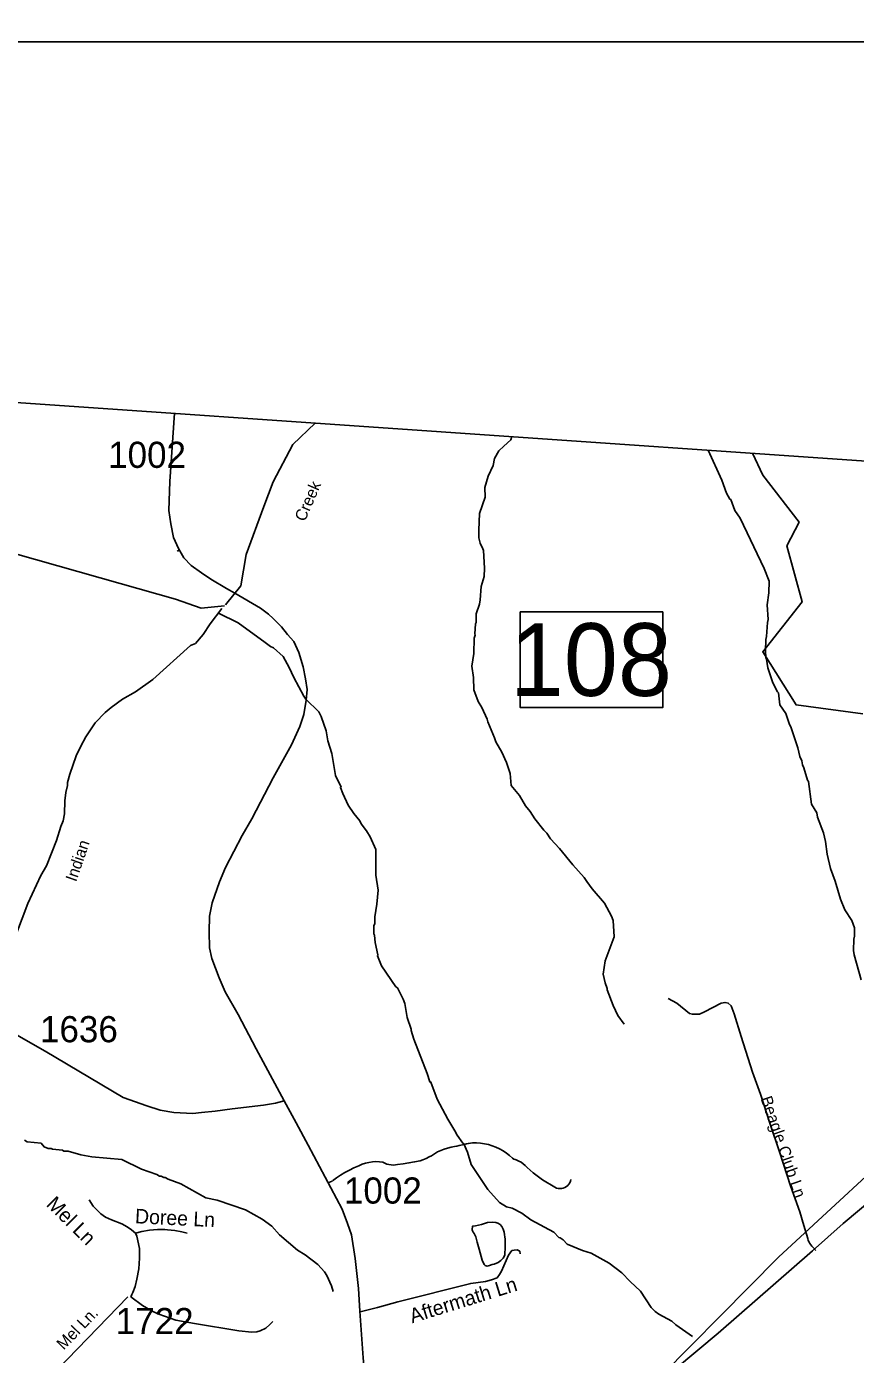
# Model space of a CAD drawing. Extents: x 1268485 to 1426702, y 514839 to 616766.
# Drawn here: x 1300246 to 1304922, y 609275 to 616766 of the extents above; entities that cross this region are included whole.
import ezdxf

# ---------------------------------------------------------------- set-up
doc = ezdxf.new("R2010")
doc.units = 0
for name, color, linetype in [('Old_Level_10', 7, 'Continuous'), ('Old_Level_11', 7, 'Continuous'), ('Old_Level_21', 7, 'Continuous'), ('Old_Level_29', 7, 'Continuous'), ('Old_Level_31', 7, 'Continuous'), ('Old_Level_32', 7, 'Continuous'), ('Old_Level_35', 7, 'Continuous'), ('Old_Level_50', 7, 'Continuous'), ('Old_Level_52', 7, 'Continuous'), ('Old_Level_59', 7, 'Continuous'), ('Old_Level_60', 7, 'Continuous'), ('Old_Level_62', 7, 'Continuous'), ('Old_Level_63', 7, 'Continuous'), ('Old_Level_8', 7, 'Continuous')]:
    doc.layers.add(name, color=color, linetype=linetype)

msp = doc.modelspace()

# ---------------------------------------------------------------- linework, layer by layer
at = {"layer": 'Old_Level_29'}
for points in [[(1307301.665, 612175.729), (1306990.814, 611915.748), (1305981.545, 611153.3), (1305301.834, 610576.313), (1304488.24, 609824.169), (1303665.665, 608991.958)], [(1303665.665, 608991.958), (1304147.082, 609394.076), (1304680.199, 609860.075), (1304851.89, 610014.029), (1305441.097, 610506.738), (1306242.545, 611187.726), (1307120.165, 611929.396), (1307298.407, 612079.072)]]:
    msp.add_lwpolyline(points, dxfattribs=at)
at = {"layer": 'Old_Level_31'}
msp.add_line((1301421.954, 613568.666), (1301421.954, 613568.666), dxfattribs=at)
msp.add_lwpolyline([(1303031.166, 613463.778), (1303835.401, 613463.778), (1303835.401, 612924.122), (1303031.166, 612924.122), (1303031.166, 613463.778)], dxfattribs=at)
at = {"layer": 'Old_Level_32'}
msp.add_line((1300364.638, 609131.266), (1300817.407, 609599.251), dxfattribs=at)
for points in [[(1301081.082, 614584.183), (1301053.949, 614199.254), (1301049.455, 614035.045), (1301059.94, 613960.934), (1301074.918, 613883.915), (1301103.377, 613821.429), (1301133.334, 613769.114), (1301175.273, 613725.519), (1301233.688, 613683.377), (1301285.957, 613647.983), (1301374.63, 613595.223), (1301421.5, 613569.16)], [(1301421.5, 613569.16), (1301566.231, 613484.42), (1301611.585, 613451.291), (1301637.056, 613426.147), (1301684.592, 613378.947), (1301717.544, 613336.061), (1301754.477, 613296.052), (1301781.897, 613234.345), (1301805.862, 613154.421), (1301819.342, 613086.122), (1301828.329, 613026.542), (1301823.195, 612966.254), (1301810.355, 612884.131), (1301786.934, 612817.356), (1301739.958, 612714.109), (1301638.069, 612527.197), (1301516.781, 612295.594), (1301462.485, 612202.293), (1301368.496, 612022.398), (1301334.615, 611940.767), (1301293.604, 611821.86), (1301278.625, 611747.748), (1301275.63, 611659.104), (1301278.625, 611569.008), (1301290.719, 611508.2), (1301332.706, 611399.39), (1301367.06, 611321.123), (1301440.391, 611192.636), (1301542.242, 610997.911), (1301699.924, 610705.926)], [(1298271.946, 611616.148), (1298377.293, 611594.342), (1298908.267, 611448.169), (1299624.585, 611255.454), (1299855.516, 611186.731), (1299968.118, 611154.279), (1300095.989, 611118.009), (1300189.506, 611077.921), (1300351.73, 610986.292), (1300790.742, 610724.818), (1300925.547, 610676.863), (1301000.438, 610653.613), (1301076.827, 610640.534), (1301184.671, 610634.721), (1301232.601, 610640.534), (1301310.488, 610646.346), (1301406.349, 610660.878), (1301583.094, 610681.223), (1301650.496, 610691.395), (1301699.924, 610705.926)], [(1301699.924, 610705.926), (1301767.469, 610582.159), (1301834.533, 610454.543), (1302026.165, 610093.899), (1302056.034, 610013.493), (1302079.964, 609950.173), (1302099.437, 609815.028), (1302119.015, 609647.356), (1302126.398, 609518.581), (1302144.372, 609255.557), (1302163.844, 609063.738), (1302177.324, 608925.686), (1302191.213, 608799.361), (1302207.774, 608698.711), (1302244.977, 608434.03), (1302258.452, 608383.325), (1302278.331, 608224.396), (1302296.989, 608095.844), (1302313.574, 607983.878), (1302321.867, 607927.896), (1302328.086, 607867.766)]]:
    msp.add_lwpolyline(points, dxfattribs=at)
at = {"layer": 'Old_Level_35'}
msp.add_line((1301971.129, 610252.943), (1301951.854, 610244.587), dxfattribs=at)
for points in [[(1304698.732, 609861.96), (1304682.636, 609878.774), (1304675.766, 609886.054), (1304669.717, 609893.486), (1304665.514, 609900.048), (1304661.618, 609907.379), (1304655.979, 609918.4), (1304652.39, 609928.294), (1304630.347, 610001.293), (1304607.894, 610078.392), (1304555.606, 610226.798), (1304494.91, 610412.986), (1304439.239, 610578.873), (1304386.54, 610742.556), (1304342.044, 610867.381), (1304277.965, 611069.307), (1304237.98, 611196.387), (1304221.781, 611241.96), (1304204.352, 611256.57), (1304186.41, 611260.518), (1304164.982, 611256.57), (1304070.042, 611207.05), (1304042.463, 611194.132), (1304001.965, 611193.568), (1303985.664, 611198.079), (1303913.793, 611256.57), (1303864.888, 611281.894)], [(1301971.539, 610253.353), (1301994.403, 610270.167), (1302017.984, 610286.008), (1302042.282, 610300.822), (1302067.094, 610314.612), (1302092.623, 610327.326), (1302120.612, 610339.526), (1302138.964, 610347.318), (1302158.034, 610353.521), (1302177.412, 610358.134), (1302197.097, 610361.057), (1302216.987, 610362.338), (1302236.877, 610361.928), (1302256.767, 610359.826), (1302267.327, 610353.675), (1302278.707, 610348.856), (1302290.6, 610345.524), (1302302.801, 610343.627), (1302315.104, 610343.268), (1302327.407, 610344.396), (1302339.403, 610347.061), (1302371.494, 610350.291), (1302403.482, 610354.853), (1302435.265, 610360.749), (1302466.74, 610367.874), (1302481.401, 610373.052), (1302500.164, 610380.382), (1302516.773, 610388.687), (1302531.229, 610395.454), (1302547.326, 610406.937), (1302564.55, 610416.984), (1302582.492, 610425.494), (1302601.152, 610432.363), (1302620.222, 610437.541), (1302640.522, 610443.231), (1302659.797, 610447.434), (1302672.715, 610450.562), (1302686.761, 610454.201), (1302705.011, 610457.329), (1302715.366, 610459.943), (1302727.361, 610462.506), (1302738.742, 610465.633), (1302761.4, 610467.684), (1302783.956, 610467.991), (1302806.614, 610466.607), (1302828.965, 610463.583), (1302851.11, 610458.764), (1302872.846, 610452.305), (1302893.966, 610444.256), (1302914.471, 610434.568), (1302934.259, 610423.393), (1302953.021, 610410.73), (1302970.758, 610396.736), (1302987.367, 610381.357), (1302994.749, 610376.691), (1303002.029, 610373.565), (1303008.283, 610371.975), (1303022.226, 610365.926), (1303035.452, 610358.494), (1303047.96, 610349.727), (1303059.648, 610339.885), (1303070.106, 610328.864), (1303103.324, 610299.746), (1303157.458, 610260.171), (1303226.151, 610217.571), (1303235.275, 610213.522), (1303244.708, 610211.009), (1303254.653, 610209.984), (1303264.495, 610210.548), (1303274.133, 610212.701), (1303283.258, 610216.392), (1303291.767, 610221.365), (1303299.354, 610227.773), (1303305.916, 610235.206), (1303311.042, 610243.562), (1303314.836, 610252.687), (1303317.296, 610262.272)], [(1300860.772, 609958.744), (1300838.832, 609976.994), (1300813.918, 609993.808), (1300783.263, 610010.623), (1300724.618, 610034.101), (1300691.707, 610049.07), (1300665.255, 610067.012), (1300622.707, 610111.764), (1300599.536, 610146.521)], [(1300833.705, 609600.519), (1300839.652, 609612.206), (1300845.291, 609623.894), (1300859.747, 609658.548), (1300869.077, 609700.02), (1300878.714, 609758.254), (1300882.508, 609818.386), (1300884.046, 609873.238), (1300869.282, 609942.853), (1300860.772, 609958.744)], [(1301151.639, 609959.103), (1301121.496, 609966.947), (1301082.639, 609974.431), (1301042.243, 609978.122), (1301026.659, 609978.89), (1300985.854, 609980.377), (1300940.025, 609975.2), (1300895.631, 609968.792), (1300860.772, 609958.744)], [(1302128.917, 609514.499), (1302226.009, 609539.926), (1302340.633, 609570.734), (1302751.455, 609675.773), (1302834.706, 609685.923), (1302869.463, 609696.124), (1302900.835, 609707.196), (1302914.471, 609724.985), (1302924.724, 609745.388), (1302964.607, 609835.354), (1302984.087, 609860.832), (1302997.723, 609863.395), (1303013.922, 609864.164), (1303028.275, 609856.577), (1303030.838, 609842.121)], [(1300833.705, 609600.519), (1300900.245, 609551.203), (1300954.276, 609518.703), (1300993.133, 609501.376), (1301089.2, 609468.926), (1301193.264, 609450.113), (1301443.735, 609408.18), (1301517.144, 609401.208), (1301545.851, 609402.797), (1301563.383, 609408.436), (1301595.371, 609423.251), (1301618.747, 609442.884), (1301634.844, 609460.621)]]:
    msp.add_lwpolyline(points, dxfattribs=at)
at = {"layer": 'Old_Level_50'}
msp.add_line((1301421.954, 613568.666), (1301421.954, 613568.666), dxfattribs=at)
msp.add_lwpolyline([(1304963.797, 612889.227), (1304587.009, 612939.08), (1304398.615, 613238.202), (1304621.263, 613520.705), (1304535.629, 613836.444), (1304604.136, 613969.387), (1304398.615, 614235.273), (1304341.996, 614358.878)], dxfattribs=at)
at = {"layer": 'Old_Level_52'}
msp.add_lwpolyline([(1417490.345, 606272.262), (1410404.395, 606978.527), (1399228.937, 608025.409), (1372762.344, 609712.351), (1345012.522, 611503.691), (1343316.298, 611618.759), (1335764.886, 612097.479), (1329660.442, 612601.069), (1320839.383, 613219.03), (1293789.865, 615087.953), (1289276.523, 615375.373), (1273925.162, 616396.533), (1271819.299, 616532.294), (1270317.18, 616641.117), (1269751.593, 616674.893), (1268485.228, 616765.973)], dxfattribs=at)
at = {"layer": 'Old_Level_59'}
for points in [[(1301362.648, 613497.5), (1301230.836, 613485.509), (1301087.041, 613536.471), (1300774.619, 613624.809), (1300184.8, 613790.974), (1299841.216, 613951.408), (1299147.961, 614322.089), (1298947.537, 614362.198), (1298770.019, 614367.928), (1297933.965, 614299.17), (1297372.878, 614264.889), (1297237.735, 614280.932), (1297102.592, 614351.982), (1296882.699, 614537.628), (1296534.423, 614898.324)], [(1301368.639, 613503.495), (1301455.515, 613611.416), (1301485.472, 613788.286), (1301584.331, 614058.087), (1301637.419, 614198.19), (1301748.476, 614407.891), (1301873.666, 614529.422)], [(1301347.669, 613482.511), (1301281.763, 613395.575), (1301242.819, 613335.619), (1301199.174, 613286.372), (1301170.541, 613274.912), (1300958.787, 613082.559), (1300861.182, 613012.944), (1300788.184, 612970.755), (1300723.08, 612924.361), (1300690.477, 612897.141), (1300633.062, 612838.598), (1300581.286, 612759.858), (1300552.066, 612706.647), (1300526.742, 612651.283), (1300490.346, 612548.193), (1300477.222, 612500.57), (1300476.812, 612484.576), (1300467.893, 612444.796), (1300462.766, 612396.967), (1300461.126, 612325.046), (1300452.206, 612285.316), (1300439.39, 612253.636), (1300415.604, 612174.281), (1300358.19, 612031.719), (1300326.919, 611976.508), (1300253.203, 611818.413), (1300157.341, 611564.866)]]:
    msp.add_lwpolyline(points, dxfattribs=at)
at = {"layer": 'Old_Level_60'}
msp.add_line((1301103.579, 613805.036), (1301098.12, 613811.341), dxfattribs=at)
at = {"layer": 'Old_Level_62'}
for points in [[(1302984.255, 614452.688), (1302978.243, 614434.826), (1302938.686, 614399.63), (1302911.199, 614372.127), (1302886.002, 614328.58), (1302879.131, 614289.618), (1302849.353, 614230.028), (1302831.029, 614165.854), (1302833.319, 614110.847), (1302801.252, 614019.17), (1302796.671, 613925.201), (1302796.671, 613881.655), (1302805.833, 613851.86), (1302819.84, 613819.003), (1302823.633, 613810.955), (1302829.272, 613710.838), (1302828.145, 613662.908), (1302810.818, 613606.774), (1302805.076, 613531.572), (1302800.462, 613507.683), (1302783.238, 613452.114), (1302782.11, 613404.183), (1302777.907, 613396.288), (1302774.626, 613340.412), (1302776.369, 613332.364), (1302772.063, 613316.472), (1302770.012, 613228.608), (1302758.939, 613157.557), (1302766.834, 613092.761), (1302769.192, 613024.734), (1302793.593, 612958.195), (1302814.816, 612923.695), (1302845.266, 612859.001), (1302848.957, 612842.905), (1302886.789, 612754.065), (1302894.274, 612729.869), (1302926.98, 612673.121), (1302953.534, 612613.964), (1302974.142, 612552.089), (1302980.498, 612483.961), (1303027.148, 612428.853), (1303059.853, 612370.105), (1303087.023, 612337.451), (1303114.09, 612296.851), (1303164.532, 612231.644), (1303180.219, 612215.291), (1303201.442, 612182.79), (1303252.192, 612129.579), (1303328.267, 612036.947), (1303392.345, 611966.307), (1303405.776, 611942.008), (1303436.739, 611901.254), (1303506.867, 611819.643), (1303545.109, 611746.747), (1303554.542, 611722.5), (1303560.385, 611630.432), (1303509.225, 611495.763), (1303499.485, 611420.048), (1303510.353, 611371.809), (1303521.631, 611339.565), (1303521.426, 611331.568), (1303555.362, 611242.781), (1303582.018, 611186.186), (1303616.877, 611137.384)], [(1304090.951, 614376.224), (1304168.673, 614206.142), (1304195.022, 614133.553), (1304213.476, 614100.386), (1304218.09, 614097.003), (1304240.748, 614036.461), (1304271.711, 613991.76), (1304407.046, 613708.634), (1304434.42, 613636.969), (1304433.805, 613572.07), (1304424.27, 613504.351), (1304430.216, 613420.28), (1304425.91, 613404.388), (1304419.964, 613324.572), (1304415.658, 613308.68), (1304414.12, 613244.755), (1304417.196, 613204.719), (1304420.989, 613196.619), (1304427.858, 613148.483), (1304455.95, 613064.207), (1304483.017, 613012.226), (1304488.554, 613007.1), (1304495.013, 612939.022), (1304529.769, 612890.169), (1304548.531, 612833.78), (1304559.912, 612809.532), (1304597.231, 612696.651), (1304608.099, 612648.464), (1304619.582, 612624.165), (1304622.965, 612600.123), (1304630.655, 612583.924), (1304651.468, 612514.872), (1304656.799, 612507.337), (1304673.818, 612379.025), (1304704.679, 612330.325), (1304708.062, 612306.232), (1304741.998, 612217.444), (1304752.866, 612169.206), (1304763.221, 612097.028), (1304781.266, 612016.647), (1304807.615, 611944.059), (1304837.245, 611843.378), (1304861.851, 611782.836), (1304902.349, 611721.885), (1304917.42, 611681.54), (1304916.292, 611633.61), (1304911.986, 611617.718), (1304910.448, 611553.793), (1304913.934, 611529.751), (1304954.535, 611388.829)], [(1301328.165, 613456.783), (1301440.537, 613402.165), (1301591.578, 613291.097), (1301623.053, 613268.336), (1301638.945, 613261.979), (1301694.309, 613211.486), (1301728.245, 613149.868), (1301753.159, 613093.273), (1301810.471, 612987.979), (1301822.056, 612971.728), (1301894.337, 612900.012), (1301907.768, 612873.713), (1301935.86, 612793.077), (1301946.523, 612736.841), (1301968.259, 612665.585), (1301989.892, 612539.888), (1302020.444, 612475.195), (1302016.343, 612473.298), (1302029.569, 612439.003), (1302060.019, 612374.309), (1302092.93, 612325.558), (1302125.944, 612284.753), (1302133.531, 612268.605), (1302164.596, 612227.851), (1302183.871, 612195.401), (1302216.167, 612122.71), (1302216.782, 611978.763), (1302228.777, 611894.539), (1302222.933, 611814.722), (1302211.245, 611743.056), (1302210.323, 611703.071), (1302206.119, 611695.176), (1302204.991, 611647.246), (1302208.785, 611639.146), (1302211.86, 611599.109), (1302227.855, 611529.187), (1302226.112, 611522.83), (1302248.77, 611466.287), (1302329.97, 611348.433), (1302337.865, 611342.231), (1302370.366, 611279.485), (1302379.798, 611255.237), (1302393.947, 611174.959), (1302416.4, 611110.47), (1302416.195, 611102.473), (1302431.061, 611054.133), (1302506.52, 610860.409), (1302521.387, 610812.12), (1302527.333, 610809.967), (1302563.115, 610715.13), (1302622.477, 610601.788), (1302662.873, 610536.837), (1302674.355, 610512.59), (1302707.779, 610467.171), (1302713.213, 610463.685), (1302733, 610416.164), (1302754.428, 610346.754), (1302849.06, 610204.55), (1302913.344, 610131.039), (1302952.816, 610108.073), (1302984.599, 610099.308), (1303039.963, 610071.984), (1303091.124, 610034.767), (1303221.434, 609963.666), (1303248.706, 609935.009), (1303256.703, 609932.856), (1303272.39, 609920.451), (1303295.766, 609895.896), (1303383.015, 609861.806), (1303430.69, 609846.684), (1303533.319, 609790.243), (1303604.677, 609735.75), (1303650.813, 609685.461), (1303709.561, 609632.045), (1303769.334, 609538.695), (1303792.812, 609516.14), (1303812.497, 609501.632), (1303885.598, 609461.903), (1303909.077, 609441.346), (1304003.503, 609375.115)], [(1300233.928, 610483.678), (1300249.717, 610473.323), (1300328.255, 610466.672), (1300345.066, 610445.026), (1300368.852, 610436.464), (1300384.846, 610436.054), (1300392.741, 610431.902), (1300448.618, 610426.519), (1300456.512, 610422.367), (1300480.503, 610421.752), (1300552.682, 610401.144), (1300614.607, 610389.456), (1300783.365, 610374.436), (1300894.093, 610319.841), (1300981.343, 610289.699), (1300997.132, 610281.342), (1301005.129, 610281.137), (1301020.918, 610272.782), (1301028.915, 610272.577), (1301044.704, 610264.22), (1301117.395, 610237.769), (1301258.266, 610159.08), (1301321.934, 610145.547), (1301480.542, 610089.773), (1301575.379, 610037.484), (1301629.308, 609999.293), (1301673.291, 609949.158), (1301775.202, 609862.78), (1301818.571, 609835.713), (1301889.314, 609782.04), (1301926.325, 609741.184), (1301939.859, 609720.884), (1301966.516, 609662.239), (1301975.743, 609630.046)], [(1302759.292, 609976.924), (1302762.368, 609998.762), (1302779.285, 610000.916), (1302813.118, 610007.067), (1302847.054, 610018.703), (1302872.378, 610021.369), (1302892.781, 610018.293), (1302905.494, 610015.064), (1302917.08, 610008.553), (1302927.742, 609996.609), (1302935.534, 609982.153), (1302940.558, 609964.467), (1302942.096, 609951.959), (1302943.634, 609936.58), (1302945.89, 609926.994), (1302945.684, 609883.472), (1302943.736, 609834.156), (1302935.329, 609818.265), (1302922.514, 609803.911), (1302907.34, 609793.351), (1302884.374, 609784.381), (1302872.994, 609782.433), (1302857.102, 609777.357), (1302844.901, 609772.538), (1302832.906, 609776.486), (1302827.267, 609782.125), (1302817.219, 609806.474), (1302799.277, 609868.759), (1302788.82, 609908.129), (1302780.412, 609938.733), (1302772.005, 609957.598), (1302765.239, 609965.441), (1302761.753, 609971.336), (1302759.292, 609976.924)]]:
    msp.add_lwpolyline(points, dxfattribs=at)
at = {"layer": 'Old_Level_63'}
msp.add_line((1305516.95, 616680.45), (1278611.149, 616680.45), dxfattribs=at)

# ---------------------------------------------------------------- texts
at = {"layer": 'Old_Level_10'}
for s, height, rotation, p in [('Beagle Club Ln', 65.61666, 289.1740417, (1304385.782, 610718.923)), ('Mel Ln', 82.0208, 315.1006389, (1300353.299, 610116.548)), ('Doree Ln', 82.0208, 357.1727472, (1300856.713, 610014.973)), ('Aftermath Ln', 82.02083, 17.2588667, (1302421.428, 609449.882))]:
    msp.add_text(s, height=height, rotation=rotation, dxfattribs=at).set_placement(p)
at = {"layer": 'Old_Level_11'}
msp.add_text('Mel Ln.', height=65.6167, rotation=45.9467917, dxfattribs=at).set_placement((1300455.816, 609296.367))
at = {"layer": 'Old_Level_21'}
for s, rotation, p in [('Creek', 66.3851778, (1301815.608, 613968.97)), ('Indian', 71.0417222, (1300525.872, 611937.316))]:
    msp.add_text(s, height=65.6167, rotation=rotation, dxfattribs=at).set_placement(p)
at = {"layer": 'Old_Level_31'}
msp.add_text('108', height=410.1042, dxfattribs=at).set_placement((1302972.039, 612989.896))
at = {"layer": 'Old_Level_8'}
for s, p in [('1002', (1300706.483, 614276.166)), ('1636', (1300321.939, 611035.815)), ('1002', (1302036.581, 610125.622)), ('1722', (1300749.36, 609389.125))]:
    msp.add_text(s, height=147.6375, dxfattribs=at).set_placement(p)

doc.saveas('drawing.dxf')
